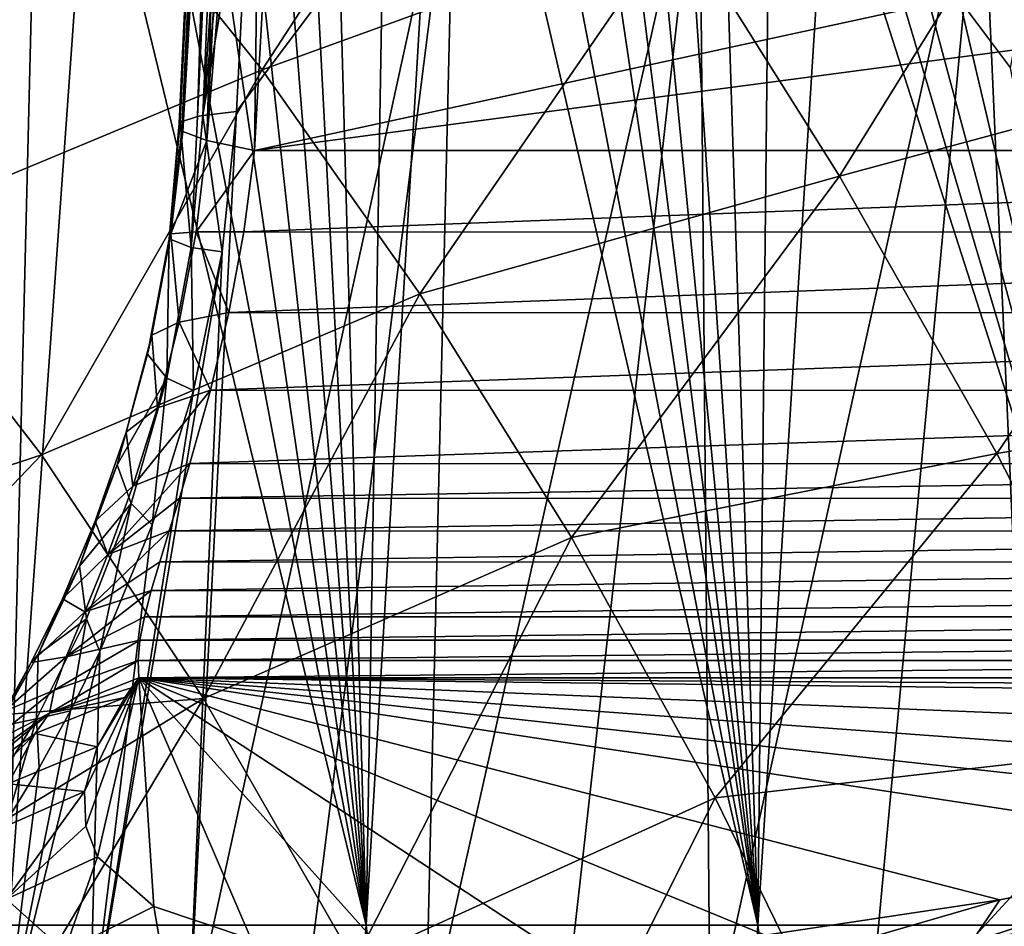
# Model space of a CAD drawing. Header units: metres. Extents: x -62 to 150, y -92 to 92.
# Tile 479 of 656: x -8.23 to -4.77, y 47.42 to 50.61. Entities that reach past the tile are written whole.
import ezdxf

# ---------------------------------------------------------------- set-up
doc = ezdxf.new("R2010")
doc.units = ezdxf.units.M
doc.layers.add('solid_500615', color=7, linetype='CONTINUOUS')

msp = doc.modelspace()

# ---------------------------------------------------------------- linework, layer by layer
at = {"layer": 'solid_500615'}
for points in [[(-7.585218, 50.27224, 4.086728), (-7.295864, 54.371983, 4.044429), (-7.371608, 52.284691, 4.175742)], [(-7.4203, 54.182888, 3.779381), (-7.295864, 54.371983, 4.044429), (-7.585218, 50.27224, 4.086728)], [(-7.4203, 54.182888, 3.779381), (-7.585218, 50.27224, 4.086728), (-7.604802, 50.268532, 4.028339)], [(-7.491935, 53.937382, 3.483723), (-7.4203, 54.182888, 3.779381), (-7.604802, 50.268532, 4.028339)], [(-7.491935, 53.937382, 3.483723), (-7.664652, 50.248062, 3.739798), (-7.668792, 50.244518, 3.694206)], [(-7.491935, 53.937382, 3.483723), (-7.668792, 50.244518, 3.694206), (-7.498499, 53.652943, 3.172441)], [(-7.491935, 53.937382, 3.483723), (-7.604802, 50.268532, 4.028339), (-7.664652, 50.248062, 3.739798)], [(-7.498499, 53.652943, 3.172441), (-7.668792, 50.244518, 3.694206), (-7.659863, 50.218281, 3.384349)], [(-7.498499, 53.652943, 3.172441), (-7.659863, 50.218281, 3.384349), (-7.655585, 50.215569, 3.354643)], [(-7.47795, 53.282051, 3.005716), (-7.498499, 53.652943, 3.172441), (-7.655585, 50.215569, 3.354643)], [(-7.47795, 53.282051, 3.005716), (-7.655585, 50.215569, 3.354643), (-7.571122, 50.184582, 3.040484)], [(-7.434886, 52.938343, 2.847354), (-7.47795, 53.282051, 3.005716), (-7.571122, 50.184582, 3.040484)], [(-7.371578, 52.625168, 2.700384), (-7.434886, 52.938343, 2.847354), (-7.571122, 50.184582, 3.040484)], [(-7.371578, 52.625168, 2.700384), (-7.571122, 50.184582, 3.040484), (-7.404238, 50.149006, 2.728837)], [(-7.371578, 52.625168, 2.700384), (-7.404238, 50.149006, 2.728837), (-7.344656, 51.234447, 2.643744)], [(-7.585218, 50.27224, 4.086728), (-7.371608, 52.284691, 4.175742), (-7.415981, 51.299656, 4.251668)], [(-6.931139, 52.13205, 9.540761), (-7.138973, 52.074299, 9.391827), (-7.011304, 47.425255, 10.06218)], [(-6.732989, 52.144836, 9.680426), (-7.011304, 47.425255, 10.06218), (-5.634453, 47.425259, 10.893061)], [(-6.732989, 52.144836, 9.680426), (-6.931139, 52.13205, 9.540761), (-7.011304, 47.425255, 10.06218)], [(-6.535004, 52.116013, 9.817815), (-6.732989, 52.144836, 9.680426), (-5.634453, 47.425259, 10.893061)], [(-6.322204, 52.038483, 9.96325), (-6.535004, 52.116013, 9.817815), (-5.634453, 47.425259, 10.893061)], [(-7.138973, 52.074299, 9.391827), (-7.250863, 52.024521, 9.310592), (-7.011304, 47.425255, 10.06218)], [(-6.202329, 51.975601, 10.044055), (-6.322204, 52.038483, 9.96325), (-5.634453, 47.425259, 10.893061)], [(-7.250863, 52.024521, 9.310592), (-7.370341, 51.957825, 9.222949), (-7.011304, 47.425255, 10.06218)], [(-7.370341, 51.957825, 9.222949), (-7.501442, 51.868717, 9.12571), (-7.011304, 47.425255, 10.06218)], [(-6.071445, 51.892563, 10.131303), (-6.202329, 51.975601, 10.044055), (-5.634453, 47.425259, 10.893061)], [(-5.929029, 51.786446, 10.225039), (-6.071445, 51.892563, 10.131303), (-5.634453, 47.425259, 10.893061)], [(-4.469901, 51.908867, 10.995958), (-4.925677, 50.679478, 10.848413), (-4.746583, 50.439903, 10.952049)], [(-7.501442, 51.868717, 9.12571), (-7.645802, 51.753395, 9.017155), (-7.011304, 47.425255, 10.06218)], [(-7.377462, 50.432636, -13.827724), (-7.948974, 51.14431, -14.452516), (-6.496497, 51.784935, -14.764241)], [(-5.915849, 50.962948, -14.077166), (-7.377462, 50.432636, -13.827724), (-6.496497, 51.784935, -14.764241)], [(-5.769507, 51.648361, 10.328641), (-5.929029, 51.786446, 10.225039), (-5.634453, 47.425259, 10.893061)], [(-7.645802, 51.753395, 9.017155), (-7.805815, 51.606205, 8.894864), (-7.011304, 47.425255, 10.06218)], [(-5.59123, 51.474018, 10.442479), (-5.769507, 51.648361, 10.328641), (-5.634453, 47.425259, 10.893061)], [(-7.805815, 51.606205, 8.894864), (-7.981803, 51.422424, 8.757847), (-7.011304, 47.425255, 10.06218)], [(-4.450882, 51.504864, -14.152451), (-5.3471, 50.059067, -13.492128), (-5.915849, 50.962948, -14.077166)], [(-5.392273, 51.258167, 10.566984), (-5.59123, 51.474018, 10.442479), (-5.634453, 47.425259, 10.893061)], [(-4.450882, 51.504864, -14.152451), (-3.858089, 50.460487, -13.523908), (-5.3471, 50.059067, -13.492128)], [(-7.981803, 51.422424, 8.757847), (-8.267612, 47.425255, 9.05828), (-7.011304, 47.425255, 10.06218)], [(-7.981803, 51.422424, 8.757847), (-8.174679, 51.200058, 8.604086), (-8.267612, 47.425255, 9.05828)], [(-6.701087, 51.310398, 5.306019), (-7.241923, 47.019325, 5.325212), (-7.636561, 47.019325, 4.741969)], [(-7.466932, 50.286366, 4.339775), (-6.701087, 51.310398, 5.306019), (-7.636561, 47.019325, 4.741969)], [(-7.585218, 50.27224, 4.086728), (-7.415981, 51.299656, 4.251668), (-7.466932, 50.286366, 4.339775)], [(-7.466932, 50.286366, 4.339775), (-7.415981, 51.299656, 4.251668), (-6.701087, 51.310398, 5.306019)], [(-6.701087, 51.310398, 5.306019), (-6.802839, 47.019325, 5.875773), (-7.241923, 47.019325, 5.325212)], [(-5.839585, 51.310398, 6.241606), (-6.322005, 47.019325, 6.390274), (-6.802839, 47.019325, 5.875773)], [(-5.839585, 51.310398, 6.241606), (-6.802839, 47.019325, 5.875773), (-6.701087, 51.310398, 5.306019)], [(-5.839585, 51.310398, 6.241606), (-5.80237, 47.019325, 6.865555), (-6.322005, 47.019325, 6.390274)], [(-4.848796, 51.310398, 7.039004), (-5.80237, 47.019325, 6.865555), (-5.839585, 51.310398, 6.241606)], [(-4.848796, 51.310398, 7.039004), (-5.247125, 47.019325, 7.2987), (-5.80237, 47.019325, 6.865555)], [(-4.848796, 51.310398, 7.039004), (-4.659676, 47.019325, 7.687051), (-5.247125, 47.019325, 7.2987)], [(-3.750656, 51.310398, 7.680559), (-4.659676, 47.019325, 7.687051), (-4.848796, 51.310398, 7.039004)], [(-7.344656, 51.234447, 2.643744), (-7.404238, 50.149006, 2.728837), (-4.592175, 50.759132, -1.287206)], [(-5.392273, 51.258167, 10.566984), (-5.634453, 47.425259, 10.893061), (-4.160687, 47.425251, 11.53666)], [(-5.247349, 51.087563, 10.656065), (-5.392273, 51.258167, 10.566984), (-4.160687, 47.425251, 11.53666)], [(-8.174679, 51.200058, 8.604086), (-8.38742, 50.934387, 8.429524), (-8.267612, 47.425255, 9.05828)], [(-7.948974, 51.14431, -14.452516), (-9.384021, 50.550358, -13.968585), (-8.598008, 50.870918, -14.256604)], [(-8.755967, 49.858624, -13.343514), (-9.384021, 50.550358, -13.968585), (-7.948974, 51.14431, -14.452516)], [(-7.377462, 50.432636, -13.827724), (-8.755967, 49.858624, -13.343514), (-7.948974, 51.14431, -14.452516)], [(-5.092513, 50.895443, 10.749612), (-5.247349, 51.087563, 10.656065), (-4.160687, 47.425251, 11.53666)], [(-5.915849, 50.962948, -14.077166), (-6.822868, 49.64455, -13.285678), (-7.377462, 50.432636, -13.827724)], [(-5.915849, 50.962948, -14.077166), (-5.3471, 50.059067, -13.492128), (-6.822868, 49.64455, -13.285678)], [(-4.925677, 50.679478, 10.848413), (-5.092513, 50.895443, 10.749612), (-4.160687, 47.425251, 11.53666)], [(-7.404238, 50.149006, 2.728837), (-3.792647, 50.626839, -2.42905), (-4.592175, 50.759132, -1.287206)], [(-4.746583, 50.439903, 10.952049), (-4.925677, 50.679478, 10.848413), (-4.160687, 47.425251, 11.53666)], [(-7.404238, 50.149006, 2.728837), (0.031869, 50.14901, -7.891024), (-3.792647, 50.626839, -2.42905)], [(-3.858089, 50.460487, -13.523908), (-4.794554, 49.083412, -13.018532), (-5.3471, 50.059067, -13.492128)], [(-3.858089, 50.460487, -13.523908), (-3.273324, 49.33989, -13.035597), (-4.794554, 49.083412, -13.018532)], [(-7.377462, 50.432636, -13.827724), (-8.153261, 49.079205, -12.802282), (-8.755967, 49.858624, -13.343514)], [(-7.377462, 50.432636, -13.827724), (-6.822868, 49.64455, -13.285678), (-8.153261, 49.079205, -12.802282)], [(-7.604802, 50.268532, 4.028339), (-7.626691, 49.8083, 4.108075), (-7.664652, 50.248062, 3.739798)], [(-7.517889, 49.792728, 4.344744), (-7.466932, 50.286366, 4.339775), (-7.636561, 47.019325, 4.741969)], [(-7.585218, 50.27224, 4.086728), (-7.517889, 49.792728, 4.344744), (-7.626691, 49.8083, 4.108075)], [(-7.604802, 50.268532, 4.028339), (-7.585218, 50.27224, 4.086728), (-7.626691, 49.8083, 4.108075)], [(-7.585218, 50.27224, 4.086728), (-7.466932, 50.286366, 4.339775), (-7.517889, 49.792728, 4.344744)], [(-7.668792, 50.244518, 3.694206), (-7.664652, 50.248062, 3.739798), (-7.704256, 49.838177, 3.76116)], [(-7.626691, 49.8083, 4.108075), (-7.704256, 49.838177, 3.76116), (-7.664652, 50.248062, 3.739798)], [(-7.668792, 50.244518, 3.694206), (-7.704256, 49.838177, 3.76116), (-7.659863, 50.218281, 3.384349)], [(-7.704256, 49.838177, 3.76116), (-7.698273, 49.856598, 3.404953), (-7.659863, 50.218281, 3.384349)], [(-7.655585, 50.215569, 3.354643), (-7.659863, 50.218281, 3.384349), (-7.698273, 49.856598, 3.404953)], [(-7.655585, 50.215569, 3.354643), (-7.698273, 49.856598, 3.404953), (-7.571122, 50.184582, 3.040484)], [(-7.698273, 49.856598, 3.404953), (-7.609082, 49.862522, 3.059601), (-7.571122, 50.184582, 3.040484)], [(-7.571122, 50.184582, 3.040484), (-7.609082, 49.862522, 3.059601), (-7.404238, 50.149006, 2.728837)], [(-7.609082, 49.862522, 3.059601), (-7.441608, 49.862926, 2.746349), (-7.404238, 50.149006, 2.728837)], [(-7.441608, 49.862926, 2.746349), (0.031869, 50.14901, -7.891024), (-7.404238, 50.149006, 2.728837)], [(-7.441608, 49.862926, 2.746349), (0.035456, 49.861801, -7.932291), (0.031869, 50.14901, -7.891024)], [(-5.3471, 50.059067, -13.492128), (-6.289823, 48.788486, -12.833184), (-6.822868, 49.64455, -13.285678)], [(-5.3471, 50.059067, -13.492128), (-4.794554, 49.083412, -13.018532), (-6.289823, 48.788486, -12.833184)], [(-8.755967, 49.858624, -13.343514), (-8.153261, 49.079205, -12.802282), (-9.487139, 48.637318, -12.196274)], [(-7.779566, 49.432549, 3.710733), (-7.764711, 49.499596, 3.360672), (-7.698273, 49.856598, 3.404953)], [(-7.704256, 49.838177, 3.76116), (-7.779566, 49.432549, 3.710733), (-7.698273, 49.856598, 3.404953)], [(-7.698273, 49.856598, 3.404953), (-7.764711, 49.499596, 3.360672), (-7.66816, 49.545963, 3.020396)], [(-7.698273, 49.856598, 3.404953), (-7.66816, 49.545963, 3.020396), (-7.609082, 49.862522, 3.059601)], [(-7.609082, 49.862522, 3.059601), (-7.66816, 49.545963, 3.020396), (-7.493969, 49.579945, 2.712857)], [(-7.609082, 49.862522, 3.059601), (-7.493969, 49.579945, 2.712857), (-7.441608, 49.862926, 2.746349)], [(-7.441608, 49.862926, 2.746349), (-7.493969, 49.579945, 2.712857), (0.035456, 49.861801, -7.932291)], [(-7.493969, 49.579945, 2.712857), (-0.014455, 49.57774, -7.970139), (0.035456, 49.861801, -7.932291)], [(-7.711884, 49.348614, 4.050782), (-7.779566, 49.432549, 3.710733), (-7.704256, 49.838177, 3.76116)], [(-7.626691, 49.8083, 4.108075), (-7.711884, 49.348614, 4.050782), (-7.704256, 49.838177, 3.76116)], [(-7.517889, 49.792728, 4.344744), (-7.636561, 47.019325, 4.741969), (-7.984332, 47.019325, 4.129622)], [(-7.617768, 49.305519, 4.266878), (-7.517889, 49.792728, 4.344744), (-7.984332, 47.019325, 4.129622)], [(-7.626691, 49.8083, 4.108075), (-7.617768, 49.305519, 4.266878), (-7.711884, 49.348614, 4.050782)], [(-7.626691, 49.8083, 4.108075), (-7.517889, 49.792728, 4.344744), (-7.617768, 49.305519, 4.266878)], [(-6.822868, 49.64455, -13.285678), (-7.582973, 48.222027, -12.351458), (-8.153261, 49.079205, -12.802282)], [(-6.822868, 49.64455, -13.285678), (-6.289823, 48.788486, -12.833184), (-7.582973, 48.222027, -12.351458)], [(-7.66816, 49.545963, 3.020396), (-7.558691, 49.306404, 2.624855), (-7.493969, 49.579945, 2.712857)], [(-7.493969, 49.579945, 2.712857), (-7.558691, 49.306404, 2.624855), (-0.014455, 49.57774, -7.970139)], [(-7.558691, 49.306404, 2.624855), (-0.12003, 49.30368, -8.000867), (-0.014455, 49.57774, -7.970139)], [(-7.764711, 49.499596, 3.360672), (-7.744503, 49.244919, 2.920897), (-7.66816, 49.545963, 3.020396)], [(-7.66816, 49.545963, 3.020396), (-7.744503, 49.244919, 2.920897), (-7.558691, 49.306404, 2.624855)], [(-7.764711, 49.499596, 3.360672), (-7.85557, 49.158661, 3.248739), (-7.744503, 49.244919, 2.920897)], [(-7.779566, 49.432549, 3.710733), (-7.85557, 49.158661, 3.248739), (-7.764711, 49.499596, 3.360672)], [(-7.779566, 49.432549, 3.710733), (-7.887091, 49.044174, 3.585126), (-7.85557, 49.158661, 3.248739)], [(-7.711884, 49.348614, 4.050782), (-7.887091, 49.044174, 3.585126), (-7.779566, 49.432549, 3.710733)], [(-7.711884, 49.348614, 4.050782), (-7.837281, 48.90794, 3.911033), (-7.887091, 49.044174, 3.585126)], [(-7.711884, 49.348614, 4.050782), (-7.763083, 48.833645, 4.102338), (-7.837281, 48.90794, 3.911033)], [(-7.711884, 49.348614, 4.050782), (-7.617768, 49.305519, 4.266878), (-7.763083, 48.833645, 4.102338)], [(-3.273324, 49.33989, -13.035597), (-4.265098, 48.046616, -12.663771), (-4.794554, 49.083412, -13.018532)], [(-7.763083, 48.833645, 4.102338), (-7.617768, 49.305519, 4.266878), (-7.984332, 47.019325, 4.129622)], [(-7.831357, 48.969452, 2.76063), (-7.631117, 49.048538, 2.477541), (-7.558691, 49.306404, 2.624855)], [(-7.744503, 49.244919, 2.920897), (-7.831357, 48.969452, 2.76063), (-7.558691, 49.306404, 2.624855)], [(-7.558691, 49.306404, 2.624855), (-7.631117, 49.048538, 2.477541), (-0.12003, 49.30368, -8.000867)], [(-7.631117, 49.048538, 2.477541), (-0.283705, 49.046196, -8.018348), (-0.12003, 49.30368, -8.000867)], [(-7.85557, 49.158661, 3.248739), (-7.831357, 48.969452, 2.76063), (-7.744503, 49.244919, 2.920897)], [(-7.85557, 49.158661, 3.248739), (-7.963688, 48.846054, 3.068052), (-7.831357, 48.969452, 2.76063)], [(-7.887091, 49.044174, 3.585126), (-7.963688, 48.846054, 3.068052), (-7.85557, 49.158661, 3.248739)], [(-4.794554, 49.083412, -13.018532), (-5.784439, 47.873081, -12.476257), (-6.289823, 48.788486, -12.833184)], [(-4.794554, 49.083412, -13.018532), (-4.265098, 48.046616, -12.663771), (-5.784439, 47.873081, -12.476257)], [(-8.153261, 49.079205, -12.802282), (-9.089515, 48.10112, -11.895948), (-9.487139, 48.637318, -12.196274)], [(-8.153261, 49.079205, -12.802282), (-7.582973, 48.222027, -12.351458), (-9.089515, 48.10112, -11.895948)], [(-7.887091, 49.044174, 3.585126), (-8.019101, 48.687634, 3.382823), (-7.963688, 48.846054, 3.068052)], [(-7.837281, 48.90794, 3.911033), (-8.019101, 48.687634, 3.382823), (-7.887091, 49.044174, 3.585126)], [(-7.919972, 48.728325, 2.542132), (-7.667903, 48.926968, 2.378763), (-7.631117, 49.048538, 2.477541)], [(-7.831357, 48.969452, 2.76063), (-7.919972, 48.728325, 2.542132), (-7.631117, 49.048538, 2.477541)], [(-7.631117, 49.048538, 2.477541), (-7.667903, 48.926968, 2.378763), (-0.283705, 49.046196, -8.018348)], [(-7.667903, 48.926968, 2.378763), (-0.389033, 48.925102, -8.019053), (-0.283705, 49.046196, -8.018348)], [(-7.963688, 48.846054, 3.068052), (-7.919972, 48.728325, 2.542132), (-7.831357, 48.969452, 2.76063)], [(-7.919972, 48.728325, 2.542132), (-7.70418, 48.811493, 2.262727), (-7.667903, 48.926968, 2.378763)], [(-7.667903, 48.926968, 2.378763), (-7.70418, 48.811493, 2.262727), (-0.389033, 48.925102, -8.019053)], [(-7.70418, 48.811493, 2.262727), (-0.510221, 48.810188, -8.013358), (-0.389033, 48.925102, -8.019053)], [(-7.837281, 48.90794, 3.911033), (-7.994461, 48.503143, 3.687138), (-8.019101, 48.687634, 3.382823)], [(-7.837281, 48.90794, 3.911033), (-7.94718, 48.38813, 3.845355), (-7.994461, 48.503143, 3.687138)], [(-7.837281, 48.90794, 3.911033), (-7.763083, 48.833645, 4.102338), (-7.94718, 48.38813, 3.845355)], [(-7.963688, 48.846054, 3.068052), (-8.078936, 48.573277, 2.821314), (-7.919972, 48.728325, 2.542132)], [(-8.019101, 48.687634, 3.382823), (-8.078936, 48.573277, 2.821314), (-7.963688, 48.846054, 3.068052)], [(-8.000851, 48.527622, 2.271301), (-7.736952, 48.703003, 2.125996), (-7.70418, 48.811493, 2.262727)], [(-7.919972, 48.728325, 2.542132), (-8.000851, 48.527622, 2.271301), (-7.70418, 48.811493, 2.262727)], [(-7.94718, 48.38813, 3.845355), (-7.763083, 48.833645, 4.102338), (-7.984332, 47.019325, 4.129622)], [(-7.70418, 48.811493, 2.262727), (-7.736952, 48.703003, 2.125996), (-0.510221, 48.810188, -8.013358)], [(-7.736952, 48.703003, 2.125996), (-0.64966, 48.702118, -7.997319), (-0.510221, 48.810188, -8.013358)], [(-6.289823, 48.788486, -12.833184), (-7.052459, 47.297192, -11.997337), (-7.582973, 48.222027, -12.351458)], [(-6.289823, 48.788486, -12.833184), (-5.784439, 47.873081, -12.476257), (-7.052459, 47.297192, -11.997337)], [(-8.078936, 48.573277, 2.821314), (-8.000851, 48.527622, 2.271301), (-7.919972, 48.728325, 2.542132)], [(-8.000851, 48.527622, 2.271301), (-7.766867, 48.601978, 1.969729), (-7.736952, 48.703003, 2.125996)], [(-7.736952, 48.703003, 2.125996), (-7.766867, 48.601978, 1.969729), (-0.64966, 48.702118, -7.997319)], [(-8.019101, 48.687634, 3.382823), (-8.163966, 48.37711, 3.106869), (-8.078936, 48.573277, 2.821314)], [(-7.994461, 48.503143, 3.687138), (-8.163966, 48.37711, 3.106869), (-8.019101, 48.687634, 3.382823)], [(-7.766867, 48.601978, 1.969729), (-0.806502, 48.601387, -7.971958), (-0.64966, 48.702118, -7.997319)], [(-8.065434, 48.369549, 1.95742), (-7.79118, 48.509888, 1.792498), (-7.766867, 48.601978, 1.969729)], [(-8.000851, 48.527622, 2.271301), (-8.065434, 48.369549, 1.95742), (-7.766867, 48.601978, 1.969729)], [(-7.766867, 48.601978, 1.969729), (-7.79118, 48.509888, 1.792498), (-0.806502, 48.601387, -7.971958)], [(-7.79118, 48.509888, 1.792498), (-0.98112, 48.509518, -7.934196), (-0.806502, 48.601387, -7.971958)], [(-8.078936, 48.573277, 2.821314), (-8.189493, 48.348858, 2.515642), (-8.000851, 48.527622, 2.271301)], [(-8.163966, 48.37711, 3.106869), (-8.189493, 48.348858, 2.515642), (-8.078936, 48.573277, 2.821314)], [(-8.189493, 48.348858, 2.515642), (-8.065434, 48.369549, 1.95742), (-8.000851, 48.527622, 2.271301)], [(-7.994461, 48.503143, 3.687138), (-8.051023, 48.178631, 3.679479), (-8.170255, 48.150917, 3.382647)], [(-7.994461, 48.503143, 3.687138), (-8.170255, 48.150917, 3.382647), (-8.163966, 48.37711, 3.106869)], [(-8.065434, 48.369549, 1.95742), (-7.806479, 48.427891, 1.592436), (-7.79118, 48.509888, 1.792498)], [(-7.994461, 48.503143, 3.687138), (-7.94718, 48.38813, 3.845355), (-8.051023, 48.178631, 3.679479)], [(-7.79118, 48.509888, 1.792498), (-7.806479, 48.427891, 1.592436), (-0.98112, 48.509518, -7.934196)], [(-7.806479, 48.427891, 1.592436), (-1.174092, 48.427696, -7.880176), (-0.98112, 48.509518, -7.934196)], [(-8.107734, 48.252308, 1.610538), (-7.813069, 48.356064, 1.370828), (-7.806479, 48.427891, 1.592436)], [(-8.065434, 48.369549, 1.95742), (-8.107734, 48.252308, 1.610538), (-7.806479, 48.427891, 1.592436)], [(-7.806479, 48.427891, 1.592436), (-7.813069, 48.356064, 1.370828), (-1.174092, 48.427696, -7.880176)], [(-7.813069, 48.356064, 1.370828), (-1.384328, 48.355988, -7.810636), (-1.174092, 48.427696, -7.880176)], [(-8.163966, 48.37711, 3.106869), (-8.307491, 48.123466, 2.765688), (-8.189493, 48.348858, 2.515642)], [(-8.170255, 48.150917, 3.382647), (-8.307491, 48.123466, 2.765688), (-8.163966, 48.37711, 3.106869)], [(-8.284103, 48.176434, 2.1627), (-8.107734, 48.252308, 1.610538), (-8.065434, 48.369549, 1.95742)], [(-8.189493, 48.348858, 2.515642), (-8.284103, 48.176434, 2.1627), (-8.065434, 48.369549, 1.95742)], [(-7.94718, 48.38813, 3.845355), (-7.984332, 47.019325, 4.129622), (-8.2831, 47.019325, 3.491932)], [(-8.051023, 48.178631, 3.679479), (-7.94718, 48.38813, 3.845355), (-8.2831, 47.019325, 3.491932)], [(-8.307491, 48.123466, 2.765688), (-8.284103, 48.176434, 2.1627), (-8.189493, 48.348858, 2.515642)], [(-8.124197, 48.171455, 1.2406), (-7.810441, 48.294651, 1.128276), (-7.813069, 48.356064, 1.370828)], [(-8.107734, 48.252308, 1.610538), (-8.124197, 48.171455, 1.2406), (-7.813069, 48.356064, 1.370828)], [(-7.813069, 48.356064, 1.370828), (-7.810441, 48.294651, 1.128276), (-1.384328, 48.355988, -7.810636)], [(-1.384328, 48.355988, -7.810636), (-7.810441, 48.294651, 1.128276), (-1.611096, 48.294651, -7.725307)], [(-8.124197, 48.171455, 1.2406), (-7.836223, 48.259903, 1.015155), (-7.810441, 48.294651, 1.128276)], [(-8.001549, 47.895245, -0.322298), (-7.997177, 47.77327, -0.854886), (-7.810441, 48.294651, 1.128276)], [(-7.956788, 48.052959, 0.294336), (-8.001549, 47.895245, -0.322298), (-7.810441, 48.294651, 1.128276)], [(-7.997177, 47.77327, -0.854886), (-7.955281, 47.66544, -1.380021), (-7.810441, 48.294651, 1.128276)], [(-7.860253, 48.225586, 0.901397), (-7.956788, 48.052959, 0.294336), (-7.810441, 48.294651, 1.128276)], [(-7.955281, 47.66544, -1.380021), (-7.757871, 47.491936, -2.410664), (-7.810441, 48.294651, 1.128276)], [(-7.836223, 48.259903, 1.015155), (-7.860253, 48.225586, 0.901397), (-7.810441, 48.294651, 1.128276)], [(-1.726211, 48.259903, -7.710845), (-1.611096, 48.294651, -7.725307), (-7.810441, 48.294651, 1.128276)], [(-1.841329, 48.225586, -7.694518), (-1.726211, 48.259903, -7.710845), (-7.810441, 48.294651, 1.128276)], [(-2.368825, 48.074146, -7.594669), (-1.841329, 48.225586, -7.694518), (-7.810441, 48.294651, 1.128276)], [(-2.882137, 47.935795, -7.458602), (-2.368825, 48.074146, -7.594669), (-7.810441, 48.294651, 1.128276)], [(-3.381895, 47.81041, -7.285928), (-2.882137, 47.935795, -7.458602), (-7.810441, 48.294651, 1.128276)], [(-3.869041, 47.697819, -7.076062), (-3.381895, 47.81041, -7.285928), (-7.810441, 48.294651, 1.128276)], [(-4.783958, 47.515148, -6.557678), (-3.869041, 47.697819, -7.076062), (-7.810441, 48.294651, 1.128276)], [(-5.609204, 47.390617, -5.916471), (-4.783958, 47.515148, -6.557678), (-7.810441, 48.294651, 1.128276)], [(-6.331055, 47.325665, -5.165858), (-5.609204, 47.390617, -5.916471), (-7.810441, 48.294651, 1.128276)], [(-6.936928, 47.320992, -4.320746), (-6.331055, 47.325665, -5.165858), (-7.810441, 48.294651, 1.128276)], [(-7.415648, 47.376621, -3.397001), (-6.936928, 47.320992, -4.320746), (-7.810441, 48.294651, 1.128276)], [(-7.757871, 47.491936, -2.410664), (-7.415648, 47.376621, -3.397001), (-7.810441, 48.294651, 1.128276)], [(-8.124197, 48.171455, 1.2406), (-7.860253, 48.225586, 0.901397), (-7.836223, 48.259903, 1.015155)], [(-7.582973, 48.222027, -12.351458), (-8.712049, 47.531479, -11.633877), (-9.089515, 48.10112, -11.895948)], [(-7.582973, 48.222027, -12.351458), (-8.356923, 46.931393, -11.411768), (-8.712049, 47.531479, -11.633877)], [(-7.582973, 48.222027, -12.351458), (-7.052459, 47.297192, -11.997337), (-8.356923, 46.931393, -11.411768)], [(-8.354483, 48.054104, 1.775104), (-8.124197, 48.171455, 1.2406), (-8.107734, 48.252308, 1.610538)], [(-8.284103, 48.176434, 2.1627), (-8.354483, 48.054104, 1.775104), (-8.107734, 48.252308, 1.610538)], [(-8.174846, 48.100018, 1.002765), (-7.956788, 48.052959, 0.294336), (-7.860253, 48.225586, 0.901397)], [(-8.124197, 48.171455, 1.2406), (-8.174846, 48.100018, 1.002765), (-7.860253, 48.225586, 0.901397)], [(-8.124197, 48.171455, 1.2406), (-8.446384, 47.904152, 1.116408), (-8.174846, 48.100018, 1.002765)], [(-8.124197, 48.171455, 1.2406), (-8.395528, 47.976212, 1.365231), (-8.446384, 47.904152, 1.116408)], [(-8.354483, 48.054104, 1.775104), (-8.395528, 47.976212, 1.365231), (-8.124197, 48.171455, 1.2406)], [(-8.170255, 48.150917, 3.382647), (-8.274338, 47.792221, 3.267692), (-8.34817, 47.864193, 3.007296)], [(-8.170255, 48.150917, 3.382647), (-8.34817, 47.864193, 3.007296), (-8.307491, 48.123466, 2.765688)], [(-8.16072, 47.978703, 3.487487), (-8.051023, 48.178631, 3.679479), (-8.2831, 47.019325, 3.491932)], [(-8.170255, 48.150917, 3.382647), (-8.16072, 47.978703, 3.487487), (-8.274338, 47.792221, 3.267692)], [(-8.170255, 48.150917, 3.382647), (-8.051023, 48.178631, 3.679479), (-8.16072, 47.978703, 3.487487)], [(-8.542513, 47.72443, 0.450857), (-8.174846, 48.100018, 1.002765), (-8.446384, 47.904152, 1.116408)], [(-8.542513, 47.72443, 0.450857), (-8.27037, 47.92244, 0.365895), (-8.174846, 48.100018, 1.002765)], [(-8.27037, 47.92244, 0.365895), (-7.956788, 48.052959, 0.294336), (-8.174846, 48.100018, 1.002765)], [(-8.27037, 47.92244, 0.365895), (-8.001549, 47.895245, -0.322298), (-7.956788, 48.052959, 0.294336)], [(-4.265098, 48.046616, -12.663771), (-5.312483, 46.907501, -12.219854), (-5.784439, 47.873081, -12.476257)], [(-4.265098, 48.046616, -12.663771), (-3.764751, 46.961403, -12.430965), (-5.312483, 46.907501, -12.219854)], [(-8.274338, 47.792221, 3.267692), (-8.16072, 47.978703, 3.487487), (-8.2831, 47.019325, 3.491932)], [(-8.27037, 47.92244, 0.365895), (-8.321855, 47.754639, -0.278809), (-8.001549, 47.895245, -0.322298)], [(-8.321855, 47.754639, -0.278809), (-8.275789, 47.517338, -1.368591), (-8.001549, 47.895245, -0.322298)], [(-8.275789, 47.517338, -1.368591), (-7.997177, 47.77327, -0.854886), (-8.001549, 47.895245, -0.322298)], [(-5.784439, 47.873081, -12.476257), (-6.568871, 46.315029, -11.745796), (-7.052459, 47.297192, -11.997337)], [(-5.784439, 47.873081, -12.476257), (-5.312483, 46.907501, -12.219854), (-6.568871, 46.315029, -11.745796)], [(-8.275789, 47.517338, -1.368591), (-7.955281, 47.66544, -1.380021), (-7.997177, 47.77327, -0.854886)], [(-8.275789, 47.517338, -1.368591), (-8.071294, 47.33416, -2.451089), (-7.955281, 47.66544, -1.380021)], [(-8.071294, 47.33416, -2.451089), (-7.757871, 47.491936, -2.410664), (-7.955281, 47.66544, -1.380021)], [(-4.882968, 47.365719, -6.868308), (-3.869041, 47.697819, -7.076062), (-4.783958, 47.515148, -6.557678)], [(-4.882968, 47.365719, -6.868308), (-3.921937, 47.560009, -7.402402), (-3.869041, 47.697819, -7.076062)], [(-3.997222, 47.340847, -7.669916), (-3.921937, 47.560009, -7.402402), (-4.882968, 47.365719, -6.868308)], [(-8.338199, 47.104816, -2.488862), (-8.071294, 47.33416, -2.451089), (-8.275789, 47.517338, -1.368591)], [(-8.071294, 47.33416, -2.451089), (-7.709182, 47.210842, -3.500384), (-7.757871, 47.491936, -2.410664)], [(-7.709182, 47.210842, -3.500384), (-7.415648, 47.376621, -3.397001), (-7.757871, 47.491936, -2.410664)], [(-5.763818, 47.230198, -6.195124), (-4.783958, 47.515148, -6.557678), (-5.609204, 47.390617, -5.916471)], [(-5.763818, 47.230198, -6.195124), (-4.882968, 47.365719, -6.868308), (-4.783958, 47.515148, -6.557678)], [(-8.267612, 47.425255, 9.05828), (-9.058922, 38.835045, 9.643565), (-7.666624, 38.835045, 10.783566)], [(-7.011304, 47.425255, 10.06218), (-8.267612, 47.425255, 9.05828), (-7.666624, 38.835045, 10.783566)], [(-7.011304, 47.425255, 10.06218), (-7.666624, 38.835045, 10.783566), (-6.132517, 38.835045, 11.724106)], [(-5.634453, 47.425259, 10.893061), (-7.011304, 47.425255, 10.06218), (-6.132517, 38.835045, 11.724106)], [(-5.634453, 47.425259, 10.893061), (-6.132517, 38.835045, 11.724106), (-4.484979, 38.835045, 12.447786)], [(-4.160687, 47.425251, 11.53666), (-5.634453, 47.425259, 10.893061), (-4.484979, 38.835045, 12.447786)]]:
    msp.add_3dface(points, dxfattribs=at)

doc.saveas('drawing.dxf')
